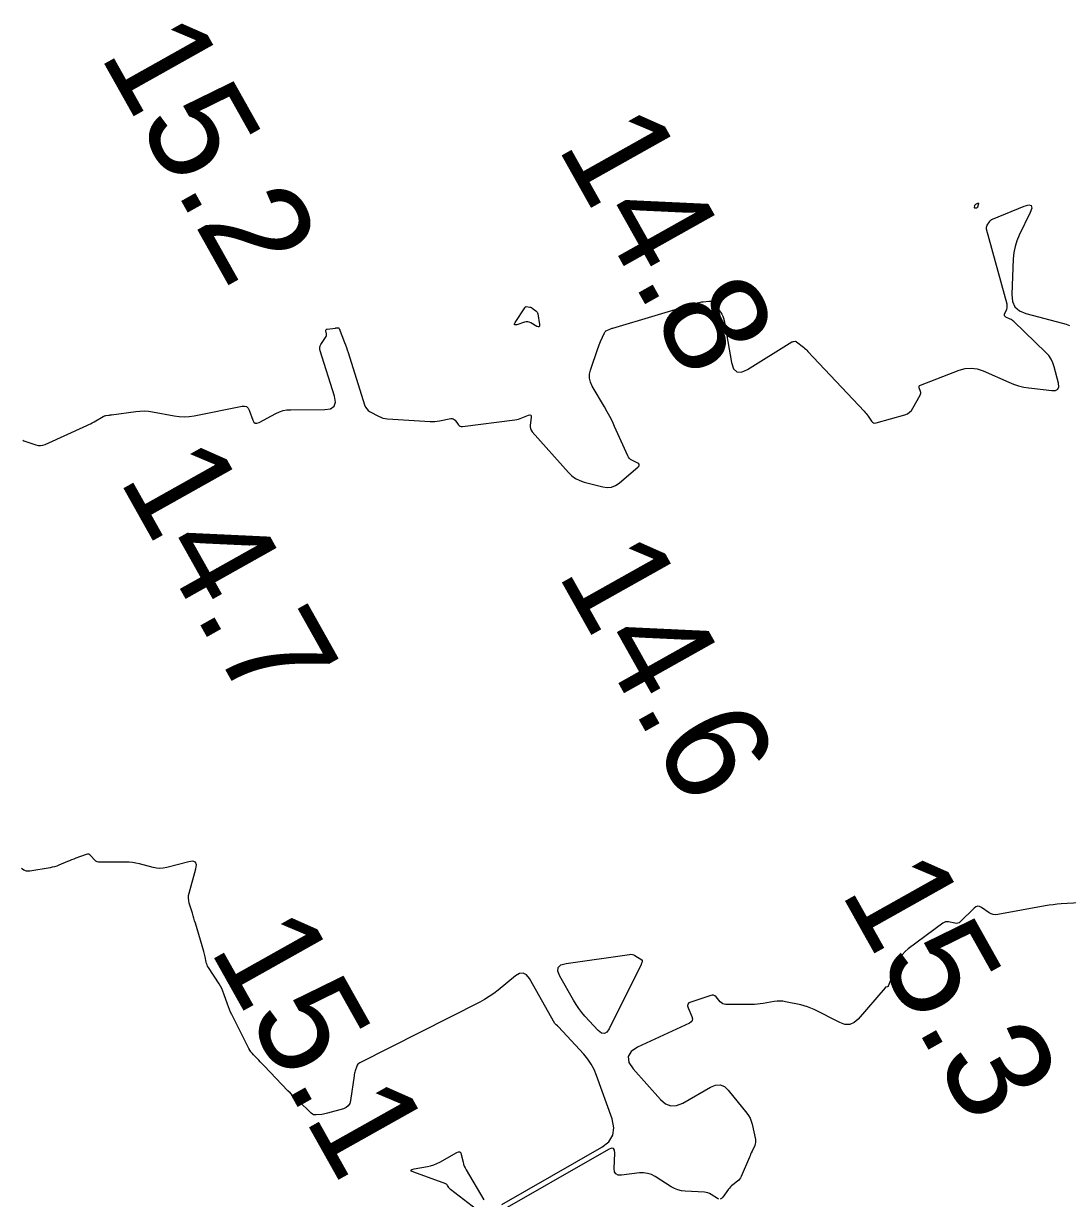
# Model space of a CAD drawing. Extents: x 1023796 to 1112670, y 656573 to 837340.
# Drawn here: x 1108808.2 to 1108858.2, y 682725.9 to 682782.2 of the extents above; entities that cross this region are included whole.
import ezdxf

# ---------------------------------------------------------------- set-up
doc = ezdxf.new("R2010")
doc.units = 0
doc.layers.add('V-CHAN-CONT-15FT', color=7, linetype='Continuous')
doc.layers.add('V-TOPO-SOUN', color=7, linetype='Continuous')

msp = doc.modelspace()

# ---------------------------------------------------------------- linework, layer by layer
at = {"layer": 'V-CHAN-CONT-15FT'}
for points in [[(1108808.143, 682762.205), (1108808.188, 682762.187), (1108808.77, 682761.987), (1108808.882, 682761.959), (1108808.993, 682761.953), (1108809.103, 682761.969), (1108809.212, 682762.007), (1108811.212, 682762.915), (1108811.299, 682762.956), (1108811.385, 682762.999), (1108811.47, 682763.044), (1108811.554, 682763.091), (1108811.995, 682763.345), (1108812.025, 682763.361), (1108812.057, 682763.373), (1108812.089, 682763.383), (1108812.123, 682763.39), (1108812.259, 682763.411), (1108812.293, 682763.416), (1108812.327, 682763.421), (1108812.361, 682763.426), (1108812.395, 682763.431), (1108813.55, 682763.587), (1108813.754, 682763.607), (1108813.957, 682763.61), (1108814.16, 682763.597), (1108814.362, 682763.568), (1108815.399, 682763.378), (1108815.64, 682763.346), (1108815.88, 682763.336), (1108816.12, 682763.349), (1108816.359, 682763.385), (1108818.657, 682763.841), (1108818.77, 682763.848), (1108818.863, 682763.818), (1108818.936, 682763.753), (1108818.988, 682763.652), (1108819.156, 682763.176), (1108819.207, 682763.08), (1108819.275, 682763.028), (1108819.36, 682763.021), (1108819.462, 682763.058), (1108820.262, 682763.488), (1108820.435, 682763.568), (1108820.614, 682763.626), (1108820.799, 682763.661), (1108820.99, 682763.673), (1108822.607, 682763.678), (1108822.887, 682763.719), (1108823.058, 682763.839), (1108823.12, 682764.038), (1108823.074, 682764.317), (1108822.39, 682766.492), (1108822.373, 682766.573), (1108822.374, 682766.653), (1108822.393, 682766.73), (1108822.43, 682766.804), (1108822.671, 682767.185), (1108822.687, 682767.215), (1108822.696, 682767.247), (1108822.698, 682767.281), (1108822.694, 682767.315), (1108822.665, 682767.455), (1108822.663, 682767.486), (1108822.671, 682767.51), (1108822.691, 682767.526), (1108822.721, 682767.534), (1108823.128, 682767.586), (1108823.144, 682767.588), (1108823.159, 682767.59), (1108823.175, 682767.591), (1108823.19, 682767.592), (1108823.252, 682767.597), (1108823.266, 682767.596), (1108823.278, 682767.591), (1108823.287, 682767.583), (1108823.294, 682767.57), (1108823.558, 682766.893), (1108823.603, 682766.775), (1108823.646, 682766.656), (1108823.687, 682766.537), (1108823.726, 682766.417), (1108824.519, 682763.897), (1108824.562, 682763.796), (1108824.621, 682763.707), (1108824.696, 682763.633), (1108824.788, 682763.572), (1108825.189, 682763.355), (1108825.291, 682763.307), (1108825.397, 682763.271), (1108825.505, 682763.246), (1108825.618, 682763.233), (1108827.66, 682763.109), (1108827.774, 682763.105), (1108827.887, 682763.109), (1108827.999, 682763.12), (1108828.111, 682763.138), (1108828.656, 682763.243), (1108828.716, 682763.247), (1108828.77, 682763.235), (1108828.817, 682763.207), (1108828.858, 682763.163), (1108829.01, 682762.955), (1108829.051, 682762.911), (1108829.099, 682762.882), (1108829.153, 682762.867), (1108829.213, 682762.868), (1108831.727, 682763.19), (1108831.811, 682763.203), (1108831.894, 682763.222), (1108831.976, 682763.247), (1108832.055, 682763.277), (1108832.372, 682763.409), (1108832.44, 682763.427), (1108832.485, 682763.416), (1108832.507, 682763.375), (1108832.507, 682763.305), (1108832.456, 682762.932), (1108832.453, 682762.845), (1108832.468, 682762.763), (1108832.501, 682762.686), (1108832.553, 682762.615), (1108834.29, 682760.662), (1108834.451, 682760.504), (1108834.63, 682760.376), (1108834.827, 682760.276), (1108835.04, 682760.204), (1108835.938, 682759.974), (1108836.151, 682759.944), (1108836.352, 682759.964), (1108836.541, 682760.035), (1108836.718, 682760.156), (1108837.628, 682760.936), (1108837.671, 682760.985), (1108837.682, 682761.03), (1108837.66, 682761.071), (1108837.607, 682761.108), (1108837.33, 682761.249), (1108837.266, 682761.289), (1108837.211, 682761.338), (1108837.165, 682761.395), (1108837.129, 682761.462), (1108836.504, 682762.869), (1108836.393, 682763.108), (1108836.276, 682763.344), (1108836.152, 682763.576), (1108836.021, 682763.805), (1108835.431, 682764.802), (1108835.345, 682764.987), (1108835.303, 682765.176), (1108835.304, 682765.37), (1108835.35, 682765.569), (1108835.698, 682766.604), (1108835.727, 682766.689), (1108835.759, 682766.773), (1108835.793, 682766.857), (1108835.828, 682766.939), (1108836.014, 682767.359), (1108836.033, 682767.393), (1108836.057, 682767.422), (1108836.087, 682767.446), (1108836.121, 682767.465), (1108836.27, 682767.53), (1108836.307, 682767.546), (1108836.345, 682767.56), (1108836.383, 682767.574), (1108836.422, 682767.586), (1108840.466, 682768.79), (1108840.534, 682768.808), (1108840.603, 682768.823), (1108840.672, 682768.835), (1108840.742, 682768.842), (1108841.024, 682768.867), (1108841.091, 682768.866), (1108841.151, 682768.849), (1108841.204, 682768.816), (1108841.251, 682768.768), (1108841.572, 682768.346), (1108841.634, 682768.254), (1108841.684, 682768.157), (1108841.721, 682768.055), (1108841.747, 682767.948), (1108842.103, 682765.938), (1108842.2, 682765.638), (1108842.361, 682765.481), (1108842.586, 682765.466), (1108842.874, 682765.595), (1108844.998, 682766.919), (1108845.004, 682766.923), (1108845.011, 682766.926), (1108845.018, 682766.929), (1108845.025, 682766.932), (1108845.053, 682766.942), (1108845.06, 682766.944), (1108845.067, 682766.946), (1108845.075, 682766.947), (1108845.082, 682766.947), (1108845.165, 682766.949), (1108845.181, 682766.948), (1108845.196, 682766.945), (1108845.21, 682766.938), (1108845.223, 682766.93), (1108845.547, 682766.669), (1108845.604, 682766.622), (1108845.659, 682766.572), (1108845.713, 682766.52), (1108845.765, 682766.467), (1108848.466, 682763.594), (1108848.515, 682763.539), (1108848.562, 682763.483), (1108848.607, 682763.424), (1108848.65, 682763.364), (1108848.814, 682763.119), (1108848.859, 682763.068), (1108848.912, 682763.037), (1108848.972, 682763.027), (1108849.039, 682763.037), (1108850.409, 682763.433), (1108850.531, 682763.481), (1108850.637, 682763.548), (1108850.726, 682763.637), (1108850.8, 682763.745), (1108851.146, 682764.373), (1108851.165, 682764.415), (1108851.173, 682764.458), (1108851.172, 682764.501), (1108851.161, 682764.546), (1108851.1, 682764.726), (1108851.092, 682764.767), (1108851.099, 682764.802), (1108851.121, 682764.829), (1108851.158, 682764.849), (1108853.02, 682765.56), (1108853.307, 682765.641), (1108853.593, 682765.663), (1108853.877, 682765.626), (1108854.16, 682765.53), (1108855.388, 682764.986), (1108855.622, 682764.892), (1108855.862, 682764.817), (1108856.107, 682764.759), (1108856.356, 682764.72), (1108857.463, 682764.59), (1108857.635, 682764.594), (1108857.743, 682764.653), (1108857.787, 682764.768), (1108857.768, 682764.939), (1108857.565, 682765.732), (1108857.503, 682765.924), (1108857.416, 682766.101), (1108857.304, 682766.264), (1108857.169, 682766.414), (1108855.635, 682767.895), (1108855.594, 682767.931), (1108855.55, 682767.963), (1108855.504, 682767.992), (1108855.455, 682768.016), (1108855.254, 682768.105), (1108855.212, 682768.131), (1108855.188, 682768.164), (1108855.182, 682768.205), (1108855.194, 682768.252), (1108855.293, 682768.496), (1108855.311, 682768.554), (1108855.32, 682768.612), (1108855.318, 682768.671), (1108855.307, 682768.731), (1108854.332, 682772.325), (1108854.324, 682772.373), (1108854.326, 682772.419), (1108854.337, 682772.465), (1108854.358, 682772.508), (1108854.462, 682772.681), (1108854.49, 682772.721), (1108854.524, 682772.756), (1108854.563, 682772.784), (1108854.607, 682772.806), (1108856.131, 682773.426), (1108856.351, 682773.49), (1108856.472, 682773.46), (1108856.493, 682773.338), (1108856.416, 682773.122), (1108855.892, 682772.038), (1108855.777, 682771.766), (1108855.692, 682771.487), (1108855.635, 682771.201), (1108855.608, 682770.907), (1108855.536, 682769.191), (1108855.566, 682768.863), (1108855.688, 682768.601), (1108855.901, 682768.408), (1108856.206, 682768.281), (1108857.967, 682767.813), (1108858.136, 682767.766), (1108858.304, 682767.714)], [(1108831.092, 682725.581), (1108835.883, 682728.323), (1108836.221, 682728.583), (1108836.417, 682728.896), (1108836.471, 682729.261), (1108836.384, 682729.678), (1108835.638, 682731.768), (1108835.523, 682732.046), (1108835.382, 682732.307), (1108835.216, 682732.553), (1108835.023, 682732.783), (1108833.818, 682734.087), (1108833.804, 682734.102), (1108833.79, 682734.116), (1108833.775, 682734.13), (1108833.759, 682734.143), (1108833.695, 682734.193), (1108833.68, 682734.206), (1108833.666, 682734.221), (1108833.654, 682734.237), (1108833.643, 682734.254), (1108832.425, 682736.405), (1108832.284, 682736.587), (1108832.125, 682736.669), (1108831.947, 682736.65), (1108831.75, 682736.532), (1108830.924, 682735.857), (1108830.713, 682735.695), (1108830.495, 682735.544), (1108830.269, 682735.406), (1108830.035, 682735.279), (1108824.288, 682732.372), (1108824.24, 682732.342), (1108824.199, 682732.304), (1108824.168, 682732.259), (1108824.144, 682732.206), (1108824.068, 682731.981), (1108824.05, 682731.925), (1108824.035, 682731.868), (1108824.023, 682731.81), (1108824.013, 682731.752), (1108823.845, 682730.56), (1108823.807, 682730.421), (1108823.738, 682730.309), (1108823.637, 682730.225), (1108823.504, 682730.169), (1108822.744, 682729.954), (1108822.678, 682729.936), (1108822.611, 682729.922), (1108822.543, 682729.91), (1108822.475, 682729.901), (1108822.202, 682729.871), (1108822.137, 682729.87), (1108822.075, 682729.883), (1108822.019, 682729.91), (1108821.966, 682729.951), (1108821.328, 682730.557), (1108821.206, 682730.675), (1108821.085, 682730.794), (1108820.966, 682730.914), (1108820.847, 682731.035), (1108819.71, 682732.22), (1108819.645, 682732.288), (1108819.58, 682732.355), (1108819.515, 682732.422), (1108819.449, 682732.49), (1108819.188, 682732.758), (1108819.126, 682732.827), (1108819.07, 682732.9), (1108819.019, 682732.978), (1108818.974, 682733.059), (1108818.152, 682734.685), (1108818.094, 682734.805), (1108818.041, 682734.927), (1108817.992, 682735.05), (1108817.947, 682735.176), (1108817.779, 682735.683), (1108817.733, 682735.807), (1108817.679, 682735.928), (1108817.618, 682736.046), (1108817.548, 682736.159), (1108817.031, 682736.946), (1108816.997, 682737.003), (1108816.969, 682737.063), (1108816.946, 682737.125), (1108816.93, 682737.19), (1108816.876, 682737.453), (1108816.861, 682737.518), (1108816.846, 682737.584), (1108816.829, 682737.648), (1108816.81, 682737.713), (1108816.41, 682739.061), (1108816.374, 682739.181), (1108816.337, 682739.302), (1108816.301, 682739.422), (1108816.264, 682739.543), (1108816.117, 682740.024), (1108816.089, 682740.144), (1108816.078, 682740.265), (1108816.085, 682740.386), (1108816.11, 682740.507), (1108816.43, 682741.672), (1108816.457, 682741.866), (1108816.41, 682741.987), (1108816.289, 682742.035), (1108816.095, 682742.01), (1108815.037, 682741.727), (1108814.874, 682741.695), (1108814.71, 682741.684), (1108814.546, 682741.695), (1108814.383, 682741.727), (1108813.728, 682741.902), (1108813.564, 682741.941), (1108813.398, 682741.968), (1108813.231, 682741.983), (1108813.063, 682741.988), (1108811.831, 682741.98), (1108811.763, 682741.986), (1108811.701, 682742.006), (1108811.645, 682742.039), (1108811.595, 682742.085), (1108811.405, 682742.298), (1108811.356, 682742.341), (1108811.301, 682742.365), (1108811.242, 682742.37), (1108811.177, 682742.355), (1108810.685, 682742.175), (1108810.581, 682742.136), (1108810.478, 682742.096), (1108810.376, 682742.055), (1108810.274, 682742.013), (1108809.867, 682741.84), (1108809.764, 682741.8), (1108809.659, 682741.766), (1108809.553, 682741.739), (1108809.445, 682741.718), (1108808.48, 682741.561), (1108808.322, 682741.556), (1108808.189, 682741.598), (1108808.08, 682741.685)], [(1108858.783, 682740.034), (1108857.898, 682739.983), (1108857.707, 682739.969), (1108857.516, 682739.949), (1108857.327, 682739.924), (1108857.138, 682739.892), (1108854.86, 682739.478), (1108854.752, 682739.469), (1108854.648, 682739.48), (1108854.548, 682739.512), (1108854.453, 682739.565), (1108854.082, 682739.819), (1108853.991, 682739.865), (1108853.902, 682739.875), (1108853.817, 682739.85), (1108853.736, 682739.789), (1108853.066, 682739.132), (1108853.008, 682739.087), (1108852.946, 682739.059), (1108852.878, 682739.049), (1108852.806, 682739.057), (1108852.505, 682739.124), (1108852.431, 682739.132), (1108852.361, 682739.126), (1108852.294, 682739.103), (1108852.231, 682739.065), (1108850.578, 682737.837), (1108850.419, 682737.702), (1108850.284, 682737.55), (1108850.171, 682737.38), (1108850.08, 682737.193), (1108849.617, 682736.046), (1108849.61, 682736.033), (1108849.6, 682736.023), (1108849.588, 682736.016), (1108849.574, 682736.011), (1108849.513, 682736), (1108849.498, 682735.996), (1108849.484, 682735.989), (1108849.472, 682735.981), (1108849.461, 682735.97), (1108848.175, 682734.47), (1108847.98, 682734.296), (1108847.768, 682734.208), (1108847.538, 682734.208), (1108847.292, 682734.295), (1108846.065, 682734.921), (1108845.911, 682734.993), (1108845.753, 682735.054), (1108845.591, 682735.105), (1108845.426, 682735.145), (1108844.69, 682735.296), (1108844.556, 682735.317), (1108844.422, 682735.326), (1108844.287, 682735.322), (1108844.153, 682735.305), (1108843.615, 682735.214), (1108843.48, 682735.194), (1108843.344, 682735.179), (1108843.209, 682735.171), (1108843.072, 682735.168), (1108841.827, 682735.172), (1108841.751, 682735.18), (1108841.683, 682735.202), (1108841.621, 682735.24), (1108841.566, 682735.292), (1108841.361, 682735.531), (1108841.307, 682735.58), (1108841.247, 682735.608), (1108841.181, 682735.615), (1108841.109, 682735.6), (1108840.152, 682735.284), (1108840.063, 682735.239), (1108840.012, 682735.177), (1108840, 682735.098), (1108840.026, 682735.002), (1108840.207, 682734.583), (1108840.234, 682734.485), (1108840.223, 682734.402), (1108840.176, 682734.332), (1108840.091, 682734.277), (1108837.605, 682733.118), (1108837.29, 682732.912), (1108837.149, 682732.67), (1108837.183, 682732.393), (1108837.391, 682732.079), (1108838.696, 682730.612), (1108838.938, 682730.404), (1108839.198, 682730.306), (1108839.475, 682730.318), (1108839.77, 682730.439), (1108841.098, 682731.209), (1108841.337, 682731.306), (1108841.558, 682731.312), (1108841.763, 682731.228), (1108841.95, 682731.052), (1108842.838, 682729.958), (1108842.925, 682729.838), (1108842.996, 682729.71), (1108843.052, 682729.574), (1108843.091, 682729.431), (1108843.25, 682728.702), (1108843.26, 682728.627), (1108843.258, 682728.553), (1108843.244, 682728.481), (1108843.217, 682728.41), (1108843.086, 682728.128), (1108843.053, 682728.058), (1108843.021, 682727.987), (1108842.99, 682727.916), (1108842.959, 682727.845), (1108842.566, 682726.92), (1108842.533, 682726.855), (1108842.494, 682726.796), (1108842.447, 682726.743), (1108842.392, 682726.695), (1108842.161, 682726.516), (1108842.105, 682726.469), (1108842.052, 682726.419), (1108842.004, 682726.365), (1108841.959, 682726.307), (1108841.683, 682725.924), (1108841.629, 682725.867), (1108841.568, 682725.84)], [(1108829.883, 682725.343), (1108828.634, 682726.303), (1108828.611, 682726.323), (1108828.59, 682726.344), (1108828.571, 682726.367), (1108828.555, 682726.392), (1108828.493, 682726.495), (1108828.476, 682726.519), (1108828.455, 682726.539), (1108828.432, 682726.555), (1108828.405, 682726.568), (1108826.881, 682727.127), (1108826.769, 682727.178), (1108826.734, 682727.223), (1108826.777, 682727.261), (1108826.896, 682727.292), (1108827.528, 682727.402), (1108827.684, 682727.436), (1108827.836, 682727.482), (1108827.982, 682727.542), (1108828.124, 682727.614), (1108828.944, 682728.073), (1108829.02, 682728.103), (1108829.081, 682728.097), (1108829.126, 682728.056), (1108829.155, 682727.979), (1108829.241, 682727.602), (1108829.266, 682727.51), (1108829.298, 682727.419), (1108829.337, 682727.332), (1108829.383, 682727.248), (1108830.235, 682725.808)], [(1108841.503, 682725.843), (1108841.431, 682725.875), (1108841.132, 682726.061), (1108841.056, 682726.103), (1108840.977, 682726.134), (1108840.894, 682726.154), (1108840.807, 682726.164), (1108839.883, 682726.213), (1108839.703, 682726.234), (1108839.531, 682726.277), (1108839.366, 682726.342), (1108839.207, 682726.43), (1108838.446, 682726.919), (1108838.269, 682727.012), (1108838.085, 682727.072), (1108837.892, 682727.098), (1108837.692, 682727.09), (1108836.832, 682726.986), (1108836.674, 682726.99), (1108836.564, 682727.044), (1108836.5, 682727.15), (1108836.484, 682727.306), (1108836.511, 682728.035), (1108836.497, 682728.183), (1108836.442, 682728.263), (1108836.345, 682728.275), (1108836.208, 682728.218), (1108830.563, 682724.988)]]:
    msp.add_lwpolyline(points, dxfattribs=at)
for points in [[(1108853.947, 682773.568), (1108853.951, 682773.557), (1108853.947, 682773.537), (1108853.895, 682773.38), (1108853.892, 682773.374), (1108853.889, 682773.369), (1108853.886, 682773.364), (1108853.881, 682773.36), (1108853.862, 682773.344), (1108853.857, 682773.34), (1108853.852, 682773.338), (1108853.846, 682773.337), (1108853.84, 682773.336), (1108853.769, 682773.338), (1108853.757, 682773.34), (1108853.749, 682773.345), (1108853.745, 682773.354), (1108853.746, 682773.366), (1108853.765, 682773.46), (1108853.771, 682773.478), (1108853.78, 682773.494), (1108853.794, 682773.507), (1108853.811, 682773.517), (1108853.916, 682773.565), (1108853.936, 682773.571)], [(1108832.203, 682768.573), (1108832.208, 682768.579), (1108832.214, 682768.585), (1108832.239, 682768.606), (1108832.246, 682768.611), (1108832.253, 682768.614), (1108832.26, 682768.615), (1108832.268, 682768.615), (1108832.441, 682768.591), (1108832.472, 682768.585), (1108832.502, 682768.575), (1108832.53, 682768.562), (1108832.556, 682768.544), (1108832.732, 682768.415), (1108832.765, 682768.384), (1108832.792, 682768.349), (1108832.81, 682768.31), (1108832.821, 682768.266), (1108832.896, 682767.749), (1108832.898, 682767.682), (1108832.878, 682767.646), (1108832.837, 682767.641), (1108832.776, 682767.666), (1108832.487, 682767.828), (1108832.414, 682767.86), (1108832.339, 682767.876), (1108832.263, 682767.876), (1108832.185, 682767.86), (1108831.81, 682767.747), (1108831.739, 682767.733), (1108831.702, 682767.745), (1108831.7, 682767.784), (1108831.733, 682767.848), (1108832.193, 682768.56), (1108832.198, 682768.567)], [(1108837.784, 682737.125), (1108837.776, 682737.105), (1108837.767, 682737.085), (1108836.245, 682733.999), (1108836.134, 682733.836), (1108836.01, 682733.769), (1108835.871, 682733.798), (1108835.719, 682733.922), (1108835.081, 682734.612), (1108834.927, 682734.789), (1108834.784, 682734.973), (1108834.652, 682735.166), (1108834.531, 682735.366), (1108833.874, 682736.527), (1108833.781, 682736.761), (1108833.8, 682736.94), (1108833.931, 682737.065), (1108834.173, 682737.135), (1108837.215, 682737.568), (1108837.284, 682737.573), (1108837.351, 682737.565), (1108837.415, 682737.545), (1108837.477, 682737.514), (1108837.802, 682737.313), (1108837.817, 682737.3), (1108837.826, 682737.285), (1108837.829, 682737.268), (1108837.826, 682737.249), (1108837.799, 682737.166), (1108837.792, 682737.145)]]:
    msp.add_lwpolyline(points, close=True, dxfattribs=at)

# ---------------------------------------------------------------- texts
at = {"layer": 'V-TOPO-SOUN'}
for s, p in [('15.2 ', (1108811.792, 682780.693)), ('14.8 ', (1108833.712, 682776.303)), ('14.7 ', (1108812.712, 682760.353)), ('14.6 ', (1108833.725, 682755.835)), ('15.3 ', (1108847.292, 682740.573)), ('15.1 ', (1108817.058, 682737.827))]:
    msp.add_text(s, height=5, rotation=299.3001, dxfattribs=at).set_placement(p)

doc.saveas('drawing.dxf')
